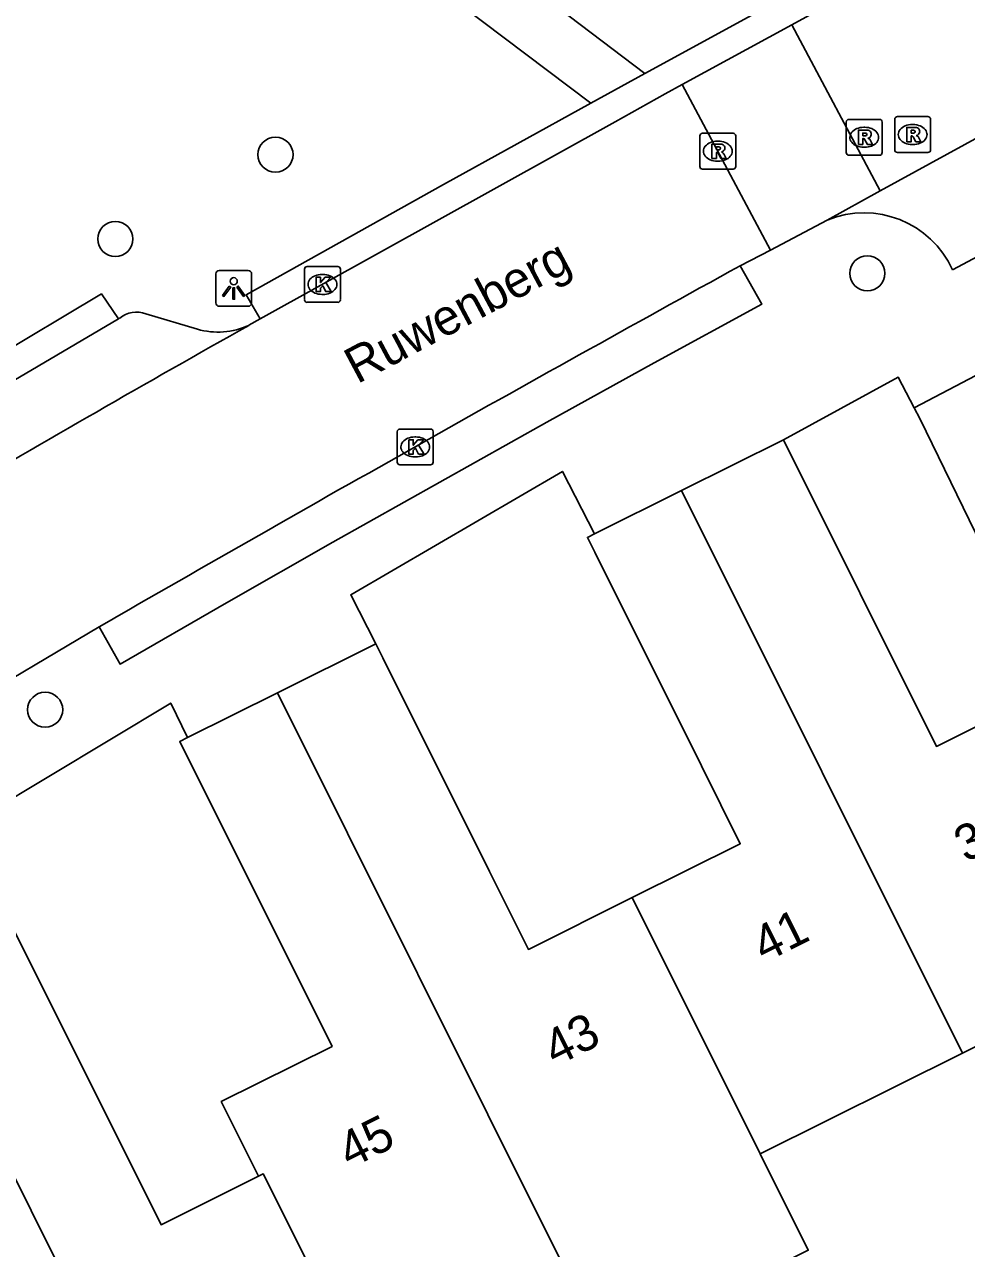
# Model space of a CAD drawing. Extents: x 157793 to 159380, y 380882 to 382313.
# Drawn here: x 158613.87 to 158640.13, y 381779.88 to 381814.03 of the extents above; entities that cross this region are included whole.
import ezdxf

# ---------------------------------------------------------------- set-up
doc = ezdxf.new("R2010")
doc.units = 0
for name, color, linetype in [('IMGEO_Boom', 7, 'Continuous'), ('IMGEO_Kolk', 7, 'Continuous'), ('IMGEO_Lichtpunt', 7, 'Continuous'), ('IMGEO_Openbare_ruimte_label', 7, 'Continuous'), ('IMGEO_Pand', 7, 'Continuous'), ('IMGEO_Pand_nummerreeks', 7, 'Continuous'), ('IMGEO_Parkeervlak_open', 7, 'Continuous'), ('IMGEO_Rijbaan_lokaal_open', 7, 'Continuous'), ('IMGEO_Rioolput', 7, 'Continuous'), ('IMGEO_Voetpad_halfverhard', 7, 'Continuous'), ('IMGEO_Voetpad_open', 7, 'Continuous')]:
    doc.layers.add(name, color=color, linetype=linetype)

msp = doc.modelspace()

# ---------------------------------------------------------------- linework, layer by layer
at = {"layer": 'IMGEO_Boom'}
for centre in [(158620.867, 381810.402), (158616.404, 381808.05), (158637.366, 381807.091), (158614.446, 381794.914)]:
    msp.add_circle(centre, 0.489, dxfattribs=at)
at = {"layer": 'IMGEO_Kolk'}
for p, q in [((158621.676, 381806.356), (158621.676, 381807.208)), ((158621.751, 381807.282), (158622.603, 381807.282)), ((158622.677, 381807.208), (158622.677, 381806.356)), ((158622.164, 381807.062), (158622.189, 381807.062)), ((158622.187, 381806.502), (158622.162, 381806.502)), ((158622.603, 381806.282), (158621.751, 381806.282)), ((158624.338, 381802.747), (158625.19, 381802.747)), ((158624.263, 381801.821), (158624.263, 381802.673)), ((158624.751, 381802.527), (158624.776, 381802.527)), ((158625.264, 381802.673), (158625.264, 381801.821)), ((158625.19, 381801.747), (158624.338, 381801.747)), ((158624.774, 381801.967), (158624.749, 381801.967))]:
    msp.add_line(p, q, dxfattribs=at)
for points in [[(158621.676, 381806.356), (158621.676, 381807.208)], [(158621.751, 381807.282), (158622.603, 381807.282)], [(158622.677, 381807.208), (158622.677, 381806.356)], [(158621.997, 381806.982), (158622.12, 381806.982), (158622.12, 381806.831), (158622.25, 381806.982), (158622.414, 381806.982), (158622.268, 381806.831), (158622.421, 381806.582), (158622.269, 381806.582), (158622.184, 381806.746), (158622.12, 381806.679), (158622.12, 381806.582), (158621.997, 381806.582), (158621.997, 381806.982)], [(158622.603, 381806.282), (158621.751, 381806.282)], [(158624.338, 381802.747), (158625.19, 381802.747)], [(158624.263, 381801.821), (158624.263, 381802.673)], [(158624.584, 381802.447), (158624.707, 381802.447), (158624.707, 381802.296), (158624.837, 381802.447), (158625.001, 381802.447), (158624.855, 381802.296), (158625.008, 381802.047), (158624.856, 381802.047), (158624.771, 381802.211), (158624.707, 381802.144), (158624.707, 381802.047), (158624.584, 381802.047), (158624.584, 381802.447)], [(158625.264, 381802.673), (158625.264, 381801.821)], [(158625.19, 381801.747), (158624.338, 381801.747)]]:
    msp.add_lwpolyline(points, dxfattribs=at)
for centre, start, end in [((158621.753, 381807.206), 91.552, 178.448), ((158621.753, 381807.206), 91.552, 178.448), ((158622.601, 381807.206), 1.552, 88.448), ((158622.601, 381807.206), 1.552, 88.448), ((158621.753, 381806.358), 181.552, 268.448), ((158621.753, 381806.358), 181.552, 268.448), ((158622.601, 381806.358), 271.552, 358.448), ((158622.601, 381806.358), 271.552, 358.448), ((158624.34, 381802.671), 91.552, 178.448), ((158624.34, 381802.671), 91.552, 178.448), ((158625.188, 381802.671), 1.552, 88.448), ((158625.188, 381802.671), 1.552, 88.448), ((158624.34, 381801.823), 181.552, 268.448), ((158624.34, 381801.823), 181.552, 268.448), ((158625.188, 381801.823), 271.552, 358.448), ((158625.188, 381801.823), 271.552, 358.448)]:
    msp.add_arc(centre, 0.0765, start, end, dxfattribs=at)
for centre, major_axis, ratio, start_param, end_param in [((158622.163, 381806.782), (-0.387, 0.002), 0.722429, 4.712389, 7.853982), ((158622.188, 381806.782), (-0.39, 0.002), 0.717154, 1.570796, 4.712389), ((158624.75, 381802.247), (-0.387, 0.002), 0.722429, 4.712389, 7.853982), ((158624.775, 381802.247), (-0.39, 0.002), 0.717154, 1.570796, 4.712389)]:
    msp.add_ellipse(centre, major_axis=major_axis, ratio=ratio, start_param=start_param, end_param=end_param, dxfattribs=at)
at = {"layer": 'IMGEO_Lichtpunt'}
for p, q in [((158620.107, 381807.168), (158619.299, 381807.168)), ((158620.107, 381807.168), (158619.299, 381807.168)), ((158619.205, 381807.073), (158619.205, 381806.266)), ((158619.205, 381807.073), (158619.205, 381806.266)), ((158620.201, 381806.266), (158620.201, 381807.073)), ((158620.201, 381806.266), (158620.201, 381807.073)), ((158619.299, 381806.172), (158620.107, 381806.172)), ((158619.299, 381806.172), (158620.107, 381806.172))]:
    msp.add_line(p, q, dxfattribs=at)
for points in [[(158619.579, 381806.737), (158619.618, 381806.709), (158619.43, 381806.447), (158619.392, 381806.474), (158619.579, 381806.737)], [(158619.681, 381806.689), (158619.728, 381806.689), (158619.728, 381806.367), (158619.681, 381806.367), (158619.681, 381806.689)], [(158619.791, 381806.709), (158619.829, 381806.736), (158620.016, 381806.474), (158619.977, 381806.446), (158619.791, 381806.709)]]:
    msp.add_lwpolyline(points, dxfattribs=at)
msp.add_circle((158619.704, 381806.871), 0.0994, dxfattribs=at)
for centre, start, end in [((158619.299, 381807.073), 90, 180), ((158619.299, 381807.073), 90, 180), ((158620.107, 381807.073), 0, 90), ((158620.107, 381807.073), 0, 90), ((158619.299, 381806.266), 180, 270), ((158619.299, 381806.266), 180, 270), ((158620.107, 381806.266), 270, 0), ((158620.107, 381806.266), 270, 360)]:
    msp.add_arc(centre, 0.0946, start, end, dxfattribs=at)
at = {"layer": 'IMGEO_Pand'}
for points in [[(158632.189, 381801.033), (158635.027, 381802.448)], [(158635.027, 381802.448), (158639.294, 381793.893), (158642.254, 381795.369), (158645.817, 381788.226), (158640.018, 381785.334)], [(158629.764, 381799.823), (158632.189, 381801.033)], [(158632.189, 381801.033), (158640.018, 381785.334)], [(158629.764, 381799.823), (158629.561, 381799.722), (158629.767, 381799.308), (158632.74, 381793.349), (158633.824, 381791.176), (158630.813, 381789.674)], [(158620.924, 381795.389), (158623.667, 381796.757)], [(158630.813, 381789.674), (158627.92, 381788.231), (158626.836, 381790.403), (158623.863, 381796.364), (158623.667, 381796.757)], [(158618.417, 381794.138), (158620.924, 381795.389)], [(158630.093, 381777.031), (158628.742, 381779.709), (158620.924, 381795.389)], [(158618.417, 381794.138), (158618.2, 381794.03), (158622.443, 381785.524), (158619.355, 381783.984), (158620.393, 381781.903)], [(158630.813, 381789.674), (158634.381, 381782.522)], [(158620.393, 381781.903), (158617.676, 381780.548), (158613.416, 381789.09), (158610.67, 381787.72)], [(158618.545, 381771.926), (158610.67, 381787.72)], [(158640.018, 381785.334), (158634.381, 381782.522)], [(158634.381, 381782.522), (158635.72, 381779.837), (158630.093, 381777.031)], [(158620.393, 381781.903), (158620.523, 381781.968), (158623.068, 381776.879), (158623.196, 381776.943), (158624.273, 381774.783)]]:
    msp.add_lwpolyline(points, dxfattribs=at)
at = {"layer": 'IMGEO_Parkeervlak_open'}
for points in [[(158616.494, 381805.823), (158616.523, 381805.84)], [(158617.256, 381805.963), (158618.691, 381805.532)]]:
    msp.add_lwpolyline(points, dxfattribs=at)
for centre, radius, start, end in [((158616.996, 381805.269), 0.741, 69.4405, 129.6108), ((158619.262, 381807.508), 2.057, 253.8833, 294.7427)]:
    msp.add_arc(centre, radius, start, end, dxfattribs=at)
at = {"layer": 'IMGEO_Rijbaan_lokaal_open'}
for points in [[(158635.266, 381814.027), (158661.918, 381828.584), (158671.133, 381833.465)], [(158637.729, 381809.388), (158666.643, 381825.243)], [(158632.207, 381812.359), (158635.266, 381814.027)], [(158635.266, 381814.027), (158637.729, 381809.388)], [(158632.207, 381812.359), (158631.731, 381812.095), (158630.34, 381811.321), (158620.441, 381805.817)], [(158634.668, 381807.739), (158632.207, 381812.359)], [(158637.729, 381809.388), (158636.248, 381808.576)], [(158636.248, 381808.576), (158634.668, 381807.739)], [(158634.668, 381807.739), (158633.825, 381807.302)], [(158620.123, 381805.64), (158620.441, 381805.817)], [(158615.949, 381797.226), (158612.028, 381794.906)]]:
    msp.add_lwpolyline(points, dxfattribs=at)
for centre, radius, start, end in [((159126.944, 380911.555), 1022.511, 118.833323, 119.983178), ((158871.594, 381358.807), 512.735, 119.37017, 121.55527)]:
    msp.add_arc(centre, radius, start, end, dxfattribs=at)
at = {"layer": 'IMGEO_Rioolput'}
for p, q in [((158636.78, 381810.46), (158636.78, 381811.312)), ((158636.855, 381811.386), (158637.707, 381811.386)), ((158637.781, 381811.312), (158637.781, 381810.46)), ((158638.129, 381810.536), (158638.129, 381811.388)), ((158638.204, 381811.462), (158639.056, 381811.462)), ((158638.617, 381811.242), (158638.642, 381811.242)), ((158639.13, 381811.388), (158639.13, 381810.536)), ((158632.697, 381810.072), (158632.697, 381810.924)), ((158632.772, 381810.998), (158633.624, 381810.998)), ((158633.698, 381810.924), (158633.698, 381810.072)), ((158637.268, 381811.166), (158637.293, 381811.166)), ((158633.185, 381810.778), (158633.21, 381810.778)), ((158637.291, 381810.606), (158637.266, 381810.606)), ((158638.64, 381810.682), (158638.615, 381810.682)), ((158633.208, 381810.218), (158633.183, 381810.218)), ((158637.707, 381810.386), (158636.855, 381810.386)), ((158639.056, 381810.462), (158638.204, 381810.462)), ((158633.624, 381809.998), (158632.772, 381809.998))]:
    msp.add_line(p, q, dxfattribs=at)
for points in [[(158636.78, 381810.46), (158636.78, 381811.312)], [(158636.855, 381811.386), (158637.707, 381811.386)], [(158637.781, 381811.312), (158637.781, 381810.46)], [(158638.129, 381810.536), (158638.129, 381811.388)], [(158638.204, 381811.462), (158639.056, 381811.462)], [(158639.13, 381811.388), (158639.13, 381810.536)], [(158632.697, 381810.072), (158632.697, 381810.924)], [(158632.772, 381810.998), (158633.624, 381810.998)], [(158633.698, 381810.924), (158633.698, 381810.072)], [(158637.369, 381811.084), (158637.117, 381811.086), (158637.117, 381810.686)], [(158637.295, 381811.005), (158637.241, 381811.005), (158637.241, 381810.924)], [(158637.241, 381810.924), (158637.293, 381810.924)], [(158638.718, 381811.16), (158638.466, 381811.162), (158638.466, 381810.762)], [(158638.466, 381810.762), (158638.59, 381810.762), (158638.59, 381810.924), (158638.601, 381810.924)], [(158638.644, 381811.081), (158638.59, 381811.081), (158638.59, 381811)], [(158638.59, 381811), (158638.642, 381811)], [(158638.648, 381810.895), (158638.719, 381810.762), (158638.859, 381810.762), (158638.794, 381810.888)], [(158633.286, 381810.696), (158633.034, 381810.698), (158633.034, 381810.298)], [(158633.212, 381810.617), (158633.158, 381810.617), (158633.158, 381810.536)], [(158637.117, 381810.686), (158637.241, 381810.686), (158637.241, 381810.848), (158637.252, 381810.848)], [(158637.299, 381810.819), (158637.37, 381810.686), (158637.51, 381810.686), (158637.445, 381810.812)], [(158633.034, 381810.298), (158633.158, 381810.298), (158633.158, 381810.46), (158633.169, 381810.46)], [(158633.158, 381810.536), (158633.21, 381810.536)], [(158633.216, 381810.431), (158633.287, 381810.298), (158633.427, 381810.298), (158633.362, 381810.424)], [(158637.707, 381810.386), (158636.855, 381810.386)], [(158639.056, 381810.462), (158638.204, 381810.462)], [(158633.624, 381809.998), (158632.772, 381809.998)]]:
    msp.add_lwpolyline(points, dxfattribs=at)
for centre, radius, start, end in [((158636.857, 381811.31), 0.0765, 91.552, 178.448), ((158636.857, 381811.31), 0.0765, 91.552, 178.448), ((158637.705, 381811.31), 0.0765, 1.552, 88.448), ((158637.705, 381811.31), 0.0765, 1.552, 88.448), ((158638.206, 381811.386), 0.0765, 91.552, 178.448), ((158638.206, 381811.386), 0.0765, 91.552, 178.448), ((158639.054, 381811.386), 0.0765, 1.552, 88.448), ((158639.054, 381811.386), 0.0765, 1.552, 88.448), ((158632.774, 381810.922), 0.0765, 91.552, 178.448), ((158632.774, 381810.922), 0.0765, 91.552, 178.448), ((158633.622, 381810.922), 0.0765, 1.552, 88.448), ((158633.622, 381810.922), 0.0765, 1.552, 88.448), ((158637.277, 381811.113), 0.19, 274.7715, 282.9687), ((158637.301, 381810.909), 0.0964, 77.0061, 93.1865), ((158637.315, 381810.966), 0.0378, 276.6634, 79.6772), ((158637.368, 381810.974), 0.109, 350.3612, 89.416), ((158637.366, 381810.974), 0.112, 277.5842, 350.9817), ((158638.6, 381810.871), 0.0533, 26.0293, 88.6989), ((158638.626, 381811.189), 0.19, 274.7715, 282.9687), ((158638.65, 381810.985), 0.0964, 77.0061, 93.1865), ((158638.664, 381811.042), 0.0378, 276.6634, 79.6772), ((158638.717, 381811.05), 0.109, 350.3612, 89.416), ((158638.715, 381811.05), 0.112, 277.5842, 350.9817), ((158638.699, 381810.835), 0.108, 29.5134, 73.7905), ((158633.218, 381810.521), 0.0964, 77.0061, 93.1865), ((158633.232, 381810.578), 0.0378, 276.6634, 79.6772), ((158633.285, 381810.586), 0.109, 350.3612, 89.416), ((158633.283, 381810.586), 0.112, 277.5842, 350.9817), ((158637.251, 381810.795), 0.0533, 26.0293, 88.6989), ((158637.35, 381810.759), 0.108, 29.5134, 73.7905), ((158633.168, 381810.407), 0.0533, 26.0293, 88.6989), ((158633.194, 381810.725), 0.19, 274.7715, 282.9687), ((158633.267, 381810.371), 0.108, 29.5134, 73.7905), ((158636.857, 381810.462), 0.0765, 181.552, 268.448), ((158636.857, 381810.462), 0.0765, 181.552, 268.448), ((158637.705, 381810.462), 0.0765, 271.552, 358.448), ((158637.705, 381810.462), 0.0765, 271.552, 358.448), ((158638.206, 381810.538), 0.0765, 181.552, 268.448), ((158638.206, 381810.538), 0.0765, 181.552, 268.448), ((158639.054, 381810.538), 0.0765, 271.552, 358.448), ((158639.054, 381810.538), 0.0765, 271.552, 358.448), ((158632.774, 381810.074), 0.0765, 181.552, 268.448), ((158632.774, 381810.074), 0.0765, 181.552, 268.448), ((158633.622, 381810.074), 0.0765, 271.552, 358.448), ((158633.622, 381810.074), 0.0765, 271.552, 358.448)]:
    msp.add_arc(centre, radius, start, end, dxfattribs=at)
for centre, major_axis, ratio, start_param, end_param in [((158638.616, 381810.962), (-0.387, 0.002), 0.722429, 4.712389, 7.853982), ((158638.641, 381810.962), (-0.39, 0.002), 0.717154, 1.570796, 4.712389), ((158637.267, 381810.886), (-0.387, 0.002), 0.722429, 4.712389, 7.853982), ((158637.292, 381810.886), (-0.39, 0.002), 0.717154, 1.570796, 4.712389), ((158633.184, 381810.498), (-0.387, 0.002), 0.722429, 4.712389, 7.853982), ((158633.209, 381810.498), (-0.39, 0.002), 0.717154, 1.570796, 4.712389)]:
    msp.add_ellipse(centre, major_axis=major_axis, ratio=ratio, start_param=start_param, end_param=end_param, dxfattribs=at)
at = {"layer": 'IMGEO_Voetpad_halfverhard'}
for points in [[(158629.66, 381811.835), (158622.447, 381817.288)], [(158627.864, 381815.174), (158631.164, 381812.666)]]:
    msp.add_lwpolyline(points, dxfattribs=at)
at = {"layer": 'IMGEO_Voetpad_open'}
for points in [[(158631.164, 381812.666), (158636.599, 381815.637), (158643.953, 381819.678), (158651.169, 381823.611), (158656.813, 381826.673), (158658.778, 381827.735), (158662.462, 381829.724), (158668.118, 381832.764), (158670.893, 381834.199), (158673.671, 381835.629), (158676.45, 381837.055), (158681.008, 381839.273), (158685.568, 381841.487), (158690.13, 381843.698), (158690.453, 381843.072)], [(158657.252, 381816.661), (158647.164, 381811.147), (158639.74, 381807.19)], [(158629.66, 381811.835), (158631.164, 381812.666)], [(158620.441, 381805.817), (158620.054, 381806.492), (158625.555, 381809.566), (158629.66, 381811.835)], [(158615.949, 381797.226), (158616.535, 381796.19), (158619.497, 381797.9), (158622.467, 381799.595), (158628.431, 381802.943), (158631.425, 381804.595), (158634.427, 381806.233), (158633.825, 381807.302)], [(158611.276, 381803.709), (158612.932, 381804.677), (158616.014, 381806.517), (158616.494, 381805.823)], [(158579.481, 381783.023), (158590.314, 381790.001), (158602.204, 381797.407), (158616.494, 381805.823)], [(158635.027, 381802.448), (158638.223, 381804.196), (158638.672, 381803.341)], [(158638.672, 381803.341), (158640.39, 381804.243)], [(158646.584, 381772.955), (158650.905, 381775.093), (158651.579, 381776.838), (158638.83, 381803.04), (158638.672, 381803.341)], [(158623.667, 381796.757), (158622.965, 381798.125), (158628.866, 381801.563), (158629.764, 381799.823)], [(158601.734, 381783.26), (158601.005, 381784.797), (158606.034, 381787.936), (158617.945, 381795.102), (158618.417, 381794.138)]]:
    msp.add_lwpolyline(points, dxfattribs=at)
msp.add_arc((158637.276, 381806.074), 2.705, 24.3723, 112.3308, dxfattribs=at)

# ---------------------------------------------------------------- texts
at = {"layer": 'IMGEO_Openbare_ruimte_label'}
msp.add_text('Ruwenberg', height=1, rotation=28.0253, dxfattribs=at).set_placement((158623.145, 381803.992))
at = {"layer": 'IMGEO_Pand_nummerreeks'}
for s, rotation, p in [('39', 26.4358, (158640.113, 381790.64)), ('41', 26.4358, (158634.489, 381787.845)), ('43', 26.4363, (158628.662, 381784.948)), ('45', 26.4363, (158622.937, 381782.101))]:
    msp.add_text(s, height=1, rotation=rotation, dxfattribs=at).set_placement(p)

doc.saveas('drawing.dxf')
